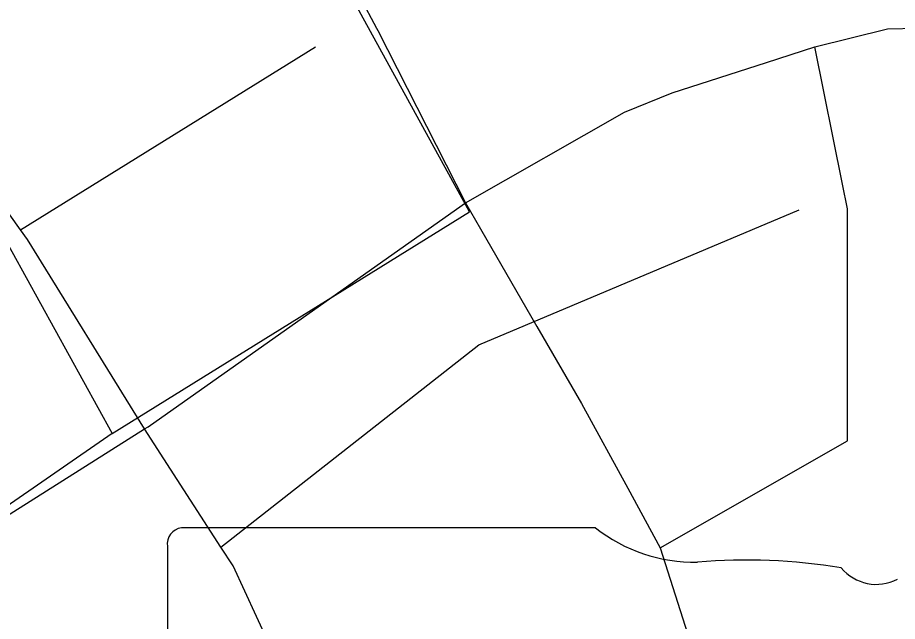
# Model space of a CAD drawing. Extents: x -59 to 82, y -3 to 49.
# Drawn here: x -53.2481 to -53.0841, y 46.1913 to 46.3039 of the extents above; entities that cross this region are included whole.
import ezdxf

# ---------------------------------------------------------------- set-up
doc = ezdxf.new("R2010")
doc.units = 0
for name, color, linetype in [('GM_X_City_Street', 7, 'Continuous'), ('GM_X_County_Road', 7, 'Continuous'), ('GM_X_Rail_Line', 7, 'Continuous'), ('GM_X_State_Route', 7, 'Continuous'), ('GM_X_State_Shield', 7, 'Continuous')]:
    doc.layers.add(name, color=color, linetype=linetype)

msp = doc.modelspace()

# ---------------------------------------------------------------- linework, layer by layer
at = {"layer": 'GM_X_City_Street'}
for p, q in [((-53.24758733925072, 46.26431401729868), (-53.19257888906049, 46.298424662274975)), ((-53.09434269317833, 46.272810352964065), (-53.09951294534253, 46.2984265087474)), ((-53.093418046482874, 46.26822899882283), (-53.09434269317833, 46.272810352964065)), ((-53.16211311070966, 46.24291149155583), (-53.10241809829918, 46.26807075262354)), ((-53.09341802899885, 46.22501056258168), (-53.093418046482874, 46.26822899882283)), ((-53.21020335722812, 46.205181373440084), (-53.16211311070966, 46.24291149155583)), ((-53.12832522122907, 46.20506356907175), (-53.09341802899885, 46.22501056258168))]:
    msp.add_line(p, q, dxfattribs=at)
at = {"layer": 'GM_X_County_Road'}
for p, q in [((-53.24758733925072, 46.26431401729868), (-53.31484583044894, 46.35809484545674)), ((-53.09951294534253, 46.2984265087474), (-53.08593790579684, 46.30175104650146)), ((-53.08593790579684, 46.30175104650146), (-53.07457924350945, 46.30202806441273)), ((-53.10851539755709, 46.295519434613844), (-53.09951294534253, 46.2984265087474)), ((-53.126108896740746, 46.28983828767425), (-53.10851539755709, 46.295519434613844)), ((-53.13497418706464, 46.286236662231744), (-53.126108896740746, 46.28983828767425)), ((-53.16461767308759, 46.26933717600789), (-53.13497418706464, 46.286236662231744)), ((-53.17366942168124, 46.26295672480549), (-53.16461767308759, 46.26933717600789)), ((-53.246285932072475, 46.26249948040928), (-53.24758733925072, 46.26431401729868)), ((-53.22378418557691, 46.22763173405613), (-53.17366942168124, 46.26295672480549)), ((-53.22444985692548, 46.22721163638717), (-53.246285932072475, 46.26249948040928)), ((-53.275692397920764, 46.19487139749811), (-53.22444985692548, 46.22721163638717)), ((-53.22444985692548, 46.22721163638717), (-53.22378418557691, 46.22763173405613)), ((-53.220832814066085, 46.22161835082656), (-53.22444985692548, 46.22721163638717)), ((-53.21020335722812, 46.205181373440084), (-53.220832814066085, 46.22161835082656)), ((-53.207950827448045, 46.201698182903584), (-53.21020335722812, 46.205181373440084)), ((-53.165474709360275, 46.110168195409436), (-53.207950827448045, 46.201698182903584))]:
    msp.add_line(p, q, dxfattribs=at)
at = {"layer": 'GM_X_Rail_Line'}
for p, q in [((-53.16389429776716, 46.26769128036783), (-53.23863092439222, 46.4037744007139)), ((-53.30664973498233, 46.3642934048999), (-53.230469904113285, 46.22634096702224)), ((-53.230469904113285, 46.22634096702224), (-53.16389429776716, 46.26769128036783)), ((-53.230469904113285, 46.22634096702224), (-53.2733770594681, 46.19675200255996))]:
    msp.add_line(p, q, dxfattribs=at)
at = {"layer": 'GM_X_State_Route'}
for p, q in [((-53.19882299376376, 46.33478532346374), (-53.18120862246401, 46.301931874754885)), ((-53.18120862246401, 46.301931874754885), (-53.180963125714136, 46.30147399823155)), ((-53.180963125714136, 46.30147399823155), (-53.16461767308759, 46.26933717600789)), ((-53.16461767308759, 46.26933717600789), (-53.16184261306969, 46.264534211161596)), ((-53.16184261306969, 46.264534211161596), (-53.15129392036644, 46.246276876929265)), ((-53.15129392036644, 46.246276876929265), (-53.14300846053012, 46.231936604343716)), ((-53.14300846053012, 46.231936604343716), (-53.13438148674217, 46.21614763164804)), ((-53.13438148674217, 46.21614763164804), (-53.12832522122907, 46.20506356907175)), ((-53.12832522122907, 46.20506356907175), (-53.109694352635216, 46.1466550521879))]:
    msp.add_line(p, q, dxfattribs=at)
at = {"layer": 'GM_X_State_Shield'}
for p, q in [((-53.14036253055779, 46.20877348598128), (-53.21757893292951, 46.20877348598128)), ((-53.22017422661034, 46.20533022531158), (-53.22017422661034, 46.00520997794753))]:
    msp.add_line(p, q, dxfattribs=at)
for centre, radius, start, end in [((-53.21715398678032, 46.20575635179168), 0.003054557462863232, 98.1301027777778, 188.13010277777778), ((-53.121973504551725, 46.23200538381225), 0.02962754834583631, 231.61950555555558, 271.11188333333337), ((-53.1121501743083, 46.09642370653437), 0.10636255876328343, 80.48669166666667, 94.98826944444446), ((-53.08800339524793, 46.206793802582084), 0.00854732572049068, 219.79206111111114, 297.1023694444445)]:
    msp.add_arc(centre, radius, start, end, dxfattribs=at)

doc.saveas('drawing.dxf')
